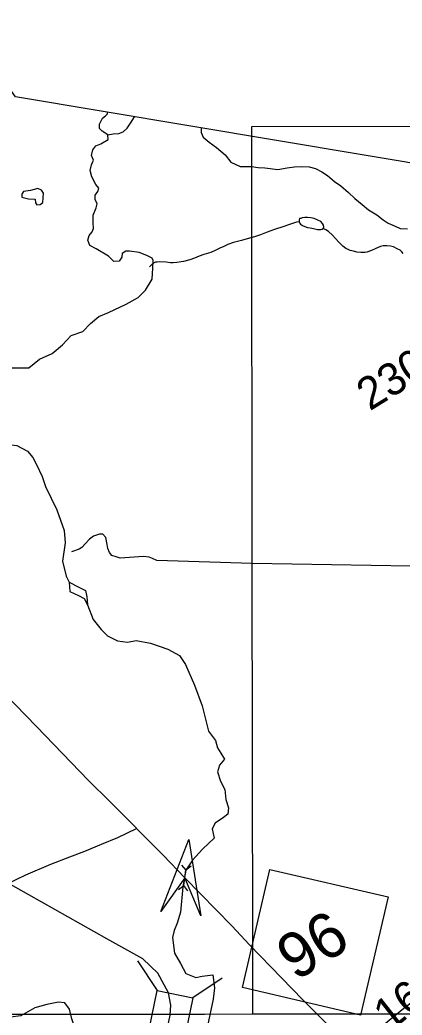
# Model space of a CAD drawing. Extents: x 2001466 to 31450019, y -30647475 to 847247.
# Drawn here: x 2179332 to 2182301, y 789334 to 797060 of the extents above; entities that cross this region are included whole.
import ezdxf

# ---------------------------------------------------------------- set-up
doc = ezdxf.new("R2010")
doc.units = 0
for name, color, linetype in [('Exist Boundary Political CountyLine', 7, 'Continuous'), ('Exist Hydrographic Creek Single Shore', 7, 'Continuous'), ('Exist Hydrographic Misc Water Feature', 7, 'Continuous'), ('Exist Hydrographic Pond Under 1500 Sq Ft', 7, 'Continuous'), ('Exist Road Non-System Type 51', 7, 'Continuous'), ('Exist Road Primary NC Attributed', 7, 'Continuous'), ('Exist Road Primary NC Shield CELL', 7, 'Continuous'), ('Exist Road Primary NC Shield Number Label', 7, 'Continuous'), ('Exist Road Secondary Mileage Hundredths English Label', 7, 'Continuous'), ('Exist Road Secondary Structure Culvert Attributed CELL', 7, 'Continuous'), ('Exist Road Secondary Structure Culvert CELL', 7, 'Continuous'), ('Exist Road Secondary Structure Standard Bridge CELL', 7, 'Continuous'), ('Exist Road Secondary Type 51 Attributed', 7, 'Continuous'), ('Exist Road Secondary Type 51 Number Label', 7, 'Continuous'), ('Map Preparation Inset Cut Line', 7, 'Continuous')]:
    doc.layers.add(name, color=color, linetype=linetype)

msp = doc.modelspace()

# ---------------------------------------------------------------- linework, layer by layer
at = {"layer": 'Exist Boundary Political CountyLine'}
msp.add_lwpolyline([(2192034.4, 787592.5), (2192017, 787600), (2191946.5, 788439.9), (2191463.2, 794429.1), (2179298.2, 796463.3), (2169375.3, 810513.7), (2153809.3, 818455.4), (2147151.2, 821629.4), (2135812.5, 826366.6), (2133839.4, 827270.1)], dxfattribs=at)
at = {"layer": 'Exist Hydrographic Creek Single Shore'}
for points in [[(2180016, 796167.6), (2179970.9, 796196.2), (2179951.3, 796217.2), (2179949.8, 796250.3), (2179973.9, 796296.9), (2179998, 796316.5), (2180011.5, 796331.5), (2180011.5, 796344)], [(2179264.8, 794359.2), (2179400.2, 794359.2), (2179484.4, 794425.4), (2179583.7, 794470.5), (2179661.9, 794536.7), (2179731, 794608.8), (2179821.3, 794641.9), (2179881.4, 794702.1), (2179946.1, 794757.7), (2180021.3, 794787.8), (2180156.6, 794854), (2180249.9, 794905.1), (2180307, 794962.2), (2180358.1, 795046.5), (2180364.9, 795132.9), (2180367.9, 795191.6), (2180358.9, 795209.6), (2180316.8, 795230.7), (2180258.1, 795253.2), (2180182.9, 795265.3), (2180155.9, 795263.8), (2180125.8, 795247.2), (2180122.8, 795217.2), (2180101.7, 795187.1), (2180061.1, 795185.6), (2180020.5, 795224.7), (2179924.3, 795283.3), (2179874.6, 795308.9), (2179859.6, 795349.5), (2179870.1, 795387.1), (2179894.2, 795414.2), (2179903.2, 795439.7), (2179900.2, 795486.3), (2179900.2, 795543.5), (2179924.3, 795602.1), (2179931.8, 795632.2), (2179916.8, 795665.3), (2179916.8, 795698.4), (2179937.8, 795728.5), (2179943.8, 795754), (2179921.3, 795781.1), (2179891.2, 795841.2), (2179876.9, 795890.1), (2179887.4, 795933.7), (2179904, 795971.3), (2179887.4, 796007.4), (2179898, 796052.5), (2179920.5, 796081.1), (2179959.6, 796097.7), (2180016.8, 796130.7), (2180016, 796167.6)], [(2178773.1, 794050.9), (2178842.3, 793978.7), (2178914.4, 793906.5), (2178923.5, 793867.4), (2178929.5, 793741.1), (2178938.5, 793702), (2178971.6, 793681), (2179031.7, 793717.1), (2179079.9, 793759.2), (2179185.1, 793771.2), (2179308.4, 793756.2), (2179389.7, 793711), (2179431.8, 793662.9), (2179461.8, 793608.8), (2179503.9, 793515.6), (2179531, 793437.4)], [(2179531, 793437.4), (2179619.7, 793255.4), (2179676.9, 793096), (2179682.9, 792999.7), (2179661.9, 792858.4), (2179691.9, 792741.1), (2179714.5, 792694.5)], [(2179714.5, 792694.5), (2179720.5, 792622.3), (2179786.7, 792592.2), (2179831.8, 792568.1), (2179855.8, 792520)], [(2179714.5, 792694.5), (2179789.7, 792655.4), (2179840.8, 792631.3), (2179850.6, 792582.4), (2179855.8, 792520)], [(2179855.8, 792520), (2179900.2, 792405), (2179963.4, 792326.8), (2180013, 792278.6), (2180088.9, 792238.8), (2180168.6, 792228.3), (2180236.3, 792241.8), (2180346.1, 792220.7), (2180479.9, 792174.1), (2180571.7, 792126), (2180618.3, 792055.3), (2180688.2, 791896.7), (2180748.4, 791735.7), (2180797.3, 791539.5), (2180851.4, 791467.3), (2180867.9, 791410.2), (2180892, 791366.6), (2180922.1, 791321.4), (2180883, 791273.3), (2180867.9, 791222.2), (2180889, 791150), (2180925.1, 791086.8), (2180931.1, 791008.6), (2180952.2, 790942.5), (2180946.1, 790894.3), (2180913.1, 790867.3), (2180849.9, 790825.2), (2180825.8, 790780.1), (2180840.9, 790707.9), (2180840.9, 790707.9), (2180750.6, 790623.7), (2180672.4, 790536.4), (2180621.3, 790458.2), (2180597.2, 790328.9), (2180579.2, 790133.4), (2180553.6, 790047.7), (2180529.6, 789990.5), (2180517.5, 789936.4), (2180532.6, 789816.1), (2180580.7, 789734.9), (2180619.8, 789656.7), (2180698, 789626.6), (2180749.1, 789635.6), (2180829.5, 789646.1), (2180842.4, 789545.4), (2180833.3, 789458.2), (2180789.7, 789252.2)]]:
    msp.add_lwpolyline(points, dxfattribs=at)
at = {"layer": 'Exist Hydrographic Misc Water Feature'}
for points in [[(2180016, 796167.6), (2180055.1, 796176.6), (2180100.2, 796178.1), (2180133.3, 796190.1), (2180166.4, 796218.7), (2180190.5, 796257.8), (2180223.2, 796308.6)], [(2179514.1, 795716), (2179500, 795737.8), (2179472.3, 795751.7), (2179415, 795736.4), (2179359.1, 795728.5), (2179347.1, 795707.5), (2179347.3, 795684.2), (2179399.5, 795671.7), (2179450.7, 795668.2), (2179453.3, 795639.6), (2179463.8, 795624.3), (2179490.4, 795626.2), (2179511.1, 795642.1), (2179514.1, 795716)], [(2181687.5, 795440.2), (2181693.5, 795452.3), (2181691.4, 795466), (2181683.2, 795480.2), (2181669.3, 795494.1), (2181647.1, 795506), (2181617.2, 795517.8), (2181593, 795523.4), (2181567, 795525.3), (2181545, 795525.4), (2181525.1, 795523.2), (2181513.2, 795519.3), (2181505.2, 795517.2), (2181501.1, 795506.9), (2181501.3, 795493.1)], [(2181501.3, 795493.1), (2181481, 795488.8), (2181457.5, 795482.7), (2181427.5, 795470.6), (2181381.4, 795456.4), (2181309.6, 795432), (2181253.6, 795411.7), (2181200.1, 795391.3), (2181154, 795377.2), (2181098.2, 795360.9), (2181052.3, 795348.4), (2180992.2, 795332.3), (2180946.7, 795316.1), (2180916.7, 795301.9), (2180885, 795287.7), (2180853, 795271.4), (2180815, 795255.2), (2180760.9, 795239.1), (2180724.8, 795226.7), (2180688.9, 795210.6), (2180651.4, 795196.4), (2180603.4, 795184.2), (2180551.3, 795175.8), (2180521.4, 795173.9), (2180501.3, 795173.7), (2180467.5, 795179.2), (2180417.6, 795181.1), (2180399.4, 795178.9), (2180385.4, 795179), (2180365.3, 795168.7), (2180353.5, 795158.7), (2180339.7, 795142.5)], [(2181501.3, 795493.1), (2181503.4, 795485.1), (2181511.6, 795475.3), (2181527.4, 795463.2), (2181545.6, 795455.2), (2181565.5, 795449.3), (2181587.3, 795445.6), (2181613.5, 795441.7), (2181643.6, 795433.8), (2181669.7, 795431.9), (2181681.4, 795434.2), (2181687.5, 795440.2)], [(2182310.5, 795245.8), (2182300, 795259.6), (2182286.3, 795271.4), (2182264.1, 795283.7), (2182234, 795297.1), (2182212, 795303.3), (2182182.1, 795307), (2182154.2, 795304.8), (2182132.3, 795300.8), (2182096.2, 795286.3), (2182062.2, 795270.4), (2182026.7, 795256.3), (2182010.5, 795253.9), (2181980.3, 795254), (2181948.8, 795257.5), (2181924.6, 795263.6), (2181898.3, 795269.6), (2181882.7, 795277.2), (2181864.5, 795285.3), (2181840.3, 795303.1), (2181805.8, 795336.7), (2181783.9, 795362.7), (2181759.7, 795388.7), (2181730, 795416.4), (2181709.3, 795430.4), (2181687.5, 795440.2)]]:
    msp.add_lwpolyline(points, dxfattribs=at)
at = {"layer": 'Exist Hydrographic Pond Under 1500 Sq Ft'}
msp.add_lwpolyline([(2179270, 788964.2), (2179331.7, 788995.1), (2179398.6, 788971.1), (2179453.4, 788938.5), (2179606, 788926.4), (2179671.2, 788931.6), (2179729.5, 788974.5), (2179767.2, 789060.3), (2179763.8, 789220.4), (2179734.6, 789305.6), (2179717.5, 789379.4), (2179681.5, 789429.2), (2179631.7, 789436), (2179540.9, 789415.4), (2179448.3, 789389.7), (2179340.3, 789327.9), (2179179.1, 789307.3)], dxfattribs=at)
at = {"layer": 'Exist Road Non-System Type 51'}
for points in [[(2180739.4, 796222.3), (2180739.4, 796186.4), (2180754.4, 796148.8), (2180802.7, 796111.9), (2180858.2, 796069.7), (2180927, 796011.9), (2180971.4, 795956.4), (2181042.4, 795923.1), (2181075.7, 795923.1), (2181131.3, 795920.8)], [(2181131.3, 795920.8), (2181182.3, 795914.2), (2181235.6, 795912), (2181335.5, 795898.6), (2181408.8, 795912), (2181466.5, 795918.6), (2181519.8, 795923.1), (2181579.7, 795918.6), (2181628.6, 795905.3), (2181677.4, 795880.8), (2181721.8, 795852), (2181775.5, 795806.4), (2181826, 795771.2), (2181883.9, 795720.9), (2181932.8, 795674.2), (2181990.5, 795628), (2182039.2, 795584.8), (2182103.9, 795546.1), (2182154.5, 795506.8), (2182192.9, 795481.5), (2182247.3, 795458.4), (2182287.1, 795440.9), (2182342.6, 795438.7)], [(2181137.5, 792841.3), (2180395.9, 792862.2), (2180361.6, 792877.6), (2180335.3, 792889.3), (2180293.3, 792894.5), (2180111.6, 792881.3), (2180079.4, 792890.7), (2180047.1, 792902.3), (2180026.7, 792926), (2180014.3, 792957.7), (2180009.8, 792987.6), (2179998.7, 793041.4), (2179976.4, 793069), (2179950.3, 793066.6), (2179904.6, 793051.7), (2179873, 793029.3), (2179839.6, 792992.7), (2179812.1, 792964.2), (2179792.4, 792951.9), (2179731.6, 792929.6)], [(2182779.6, 792817.5), (2182677.1, 792813.1), (2181137.5, 792841.3)], [(2179226.5, 790352), (2179378.3, 790424.4), (2179572.7, 790505.4), (2179719.2, 790562.9), (2179836.8, 790607.4), (2179965, 790662.4), (2180093.1, 790712.1), (2180238, 790781.9)]]:
    msp.add_lwpolyline(points, dxfattribs=at)
at = {"layer": 'Exist Road Primary NC Attributed'}
msp.add_lwpolyline([(2181921.3, 789066.4), (2181872.1, 789112.5), (2181530.4, 789452.8), (2181116.6, 789879), (2180977.4, 790027.7), (2180612.5, 790399.6), (2180444.3, 790576.4), (2180032.5, 790989), (2179865.1, 791154.4), (2179459.6, 791574.3), (2179296.4, 791743.9), (2178881.5, 792158.6), (2178518.9, 792534.5), (2178321.2, 792732.4), (2178041.3, 792986.9), (2177805.8, 793183.7), (2177560.4, 793362.8), (2177286.3, 793557.6), (2177130.2, 793672)], dxfattribs=at)
at = {"layer": 'Exist Road Primary NC Shield CELL'}
msp.add_lwpolyline([(2181061.3, 789548), (2181274.4, 790465.4), (2182191.9, 790252.2), (2181978.7, 789334.8)], close=True, dxfattribs=at)
at = {"layer": 'Exist Road Secondary Structure Culvert Attributed CELL'}
msp.add_lwpolyline([(2180427.9, 790138.5), (2180645, 790697.8), (2180736.7, 790104.9), (2180612.5, 790399.6)], close=True, dxfattribs=at)
at = {"layer": 'Exist Road Secondary Structure Culvert CELL'}
for p, q in [((2180588, 790498.9), (2180620.2, 790459.6)), ((2180661.1, 790489.6), (2180620.2, 790459.6)), ((2180604.9, 790339.6), (2180620.2, 790459.6)), ((2180563.9, 790309.6), (2180604.9, 790339.6)), ((2180637.1, 790300.3), (2180604.9, 790339.6))]:
    msp.add_line(p, q, dxfattribs=at)
at = {"layer": 'Exist Road Secondary Structure Standard Bridge CELL'}
for p, q in [((2180245.3, 789755.8), (2180397.6, 789525.7)), ((2180904.4, 789621.7), (2180674.3, 789469.4))]:
    msp.add_line(p, q, dxfattribs=at)
msp.add_lwpolyline([(2180674.3, 789469.4), (2180553.8, 788877.1), (2180277.1, 788933.3), (2180397.6, 789525.7)], close=True, dxfattribs=at)
at = {"layer": 'Exist Road Secondary Type 51 Attributed'}
for points in [[(2180471.9, 789198.7), (2180499.1, 789334.3), (2180505.7, 789411.4), (2180486.6, 789506.7), (2180403, 789659.1), (2180285.8, 789772.2), (2180007.4, 789925.1), (2179096, 790438.2), (2178533.1, 790756.5), (2177883.3, 791120.9), (2177726.3, 791229.8), (2177609.1, 791351.3), (2177363.2, 791642.4), (2177221.9, 791803.6)], [(2181921.3, 789066.4), (2182071.7, 789190), (2182313.4, 789387.9), (2182556.7, 789572.2)]]:
    msp.add_lwpolyline(points, dxfattribs=at)
at = {"layer": 'Map Preparation Inset Cut Line'}
for p, q in [((2181134, 796143.5), (2181134, 796154.7)), ((2181134, 796099.2), (2181134, 796143.5)), ((2181134.2, 795898.9), (2181134, 796099.2)), ((2181137.5, 792841.3), (2181134.2, 795898.9)), ((2181140.6, 789835.5), (2181137.5, 792841.3)), ((2181141.1, 789340.4), (2181140.6, 789835.5)), ((2180466.6, 789339.7), (2177650.4, 789336.7)), ((2180765, 789340), (2180466.6, 789339.7)), ((2181141.1, 789340.4), (2180765, 789340)), ((2181622.8, 789340.9), (2181141.1, 789340.4)), ((2182262.2, 789341.6), (2181622.8, 789340.9)), ((2184662.7, 789344.1), (2182262.2, 789341.6))]:
    msp.add_line(p, q, dxfattribs=at)
msp.add_lwpolyline([(2181134, 796154.7), (2181133.9, 796231.7), (2192007.4, 796243.1), (2192014.7, 789351.9)], dxfattribs=at)

# ---------------------------------------------------------------- texts
at = {"layer": 'Exist Road Primary NC Shield Number Label'}
msp.add_text('96', height=350, rotation=31.91803, dxfattribs=at).set_placement((2181473.8, 789593.6))
at = {"layer": 'Exist Road Secondary Mileage Hundredths English Label'}
msp.add_text('.16', height=250, rotation=38.20392, dxfattribs=at).set_placement((2182132.7, 789143.3))
at = {"layer": 'Exist Road Secondary Type 51 Number Label'}
msp.add_text('2304', height=250, rotation=31.91803, dxfattribs=at).set_placement((2182050.2, 794020.3))

doc.saveas('drawing.dxf')
